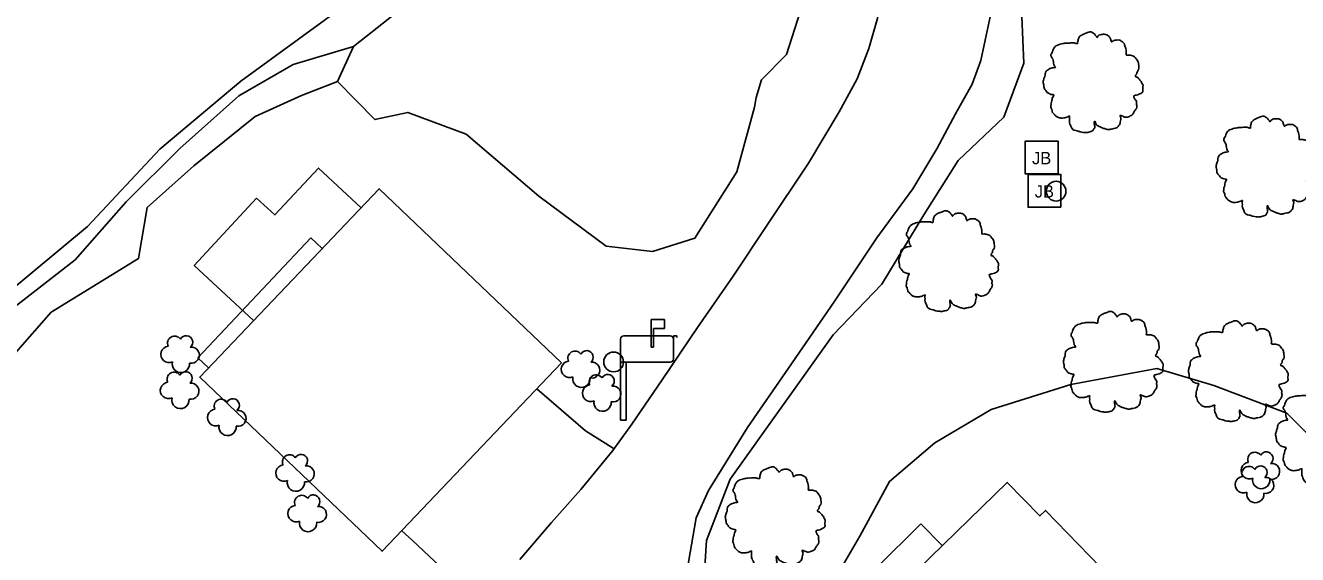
# Model space of a CAD drawing. Extents: x 2160437 to 2172832, y 205694 to 212444.
# Drawn here: x 2171419 to 2171612.9, y 207958.3 to 208038.8 of the extents above; entities that cross this region are included whole.
import ezdxf

# ---------------------------------------------------------------- set-up
doc = ezdxf.new("R2010")
doc.units = 0
for name, color, linetype in [('Default', 7, 'Continuous'), ('RD_EX_Bldg', 7, 'Continuous'), ('RD_EX_BldgApp', 7, 'Continuous'), ('RD_EX_ConcPad', 7, 'Continuous'), ('RD_EX_DR_Inlet', 7, 'Continuous'), ('RD_EX_Driveway', 7, 'Continuous'), ('RD_EX_H2O', 7, 'Continuous'), ('RD_EX_Road', 7, 'Continuous'), ('RD_EX_Road_Post', 7, 'Continuous'), ('RD_EX_VEG', 7, 'Continuous'), ('RD_EX_VEG_ShrubLine', 7, 'Continuous'), ('RD_EX_VEG_TreeLine', 7, 'Continuous')]:
    doc.layers.add(name, color=color, linetype=linetype)

# ---------------------------------------------------------------- blocks, each defined once
blk = doc.blocks.new('POST')
at = {"layer": 'Default'}
for start, end in [(90, 270), (270, 90)]:
    blk.add_arc((0, 0), 0.0417, start, end, dxfattribs=at)
blk = doc.blocks.new('T2')
at = {"layer": 'RD_EX_VEG'}
for points in [[(0.05, 7.21), (-0.25, 7.24), (-0.57, 7.14), (-0.82, 7.04), (-1.05, 6.96), (-1.27, 6.86), (-1.57, 6.69), (-1.8, 6.49), (-1.92, 6.24), (-1.97, 6.01), (-2.02, 5.74), (-2.02, 5.56), (-2.15, 5.54), (-2.3, 5.56), (-2.55, 5.64), (-2.8, 5.64), (-3.05, 5.64), (-3.4, 5.61), (-3.75, 5.61), (-4.02, 5.56), (-4.35, 5.51), (-4.72, 5.39), (-5.07, 5.26), (-5.37, 5.01), (-5.62, 4.54), (-5.75, 4.19), (-5.9, 3.94), (-5.75, 3.49), (-5.57, 3.14), (-5.55, 2.94), (-5.47, 2.52), (-5.37, 2.29), (-5.25, 2.09), (-5.32, 2.07), (-5.7, 2.02), (-6, 1.92), (-6.42, 1.69), (-6.64, 1.47), (-6.74, 1.14), (-6.77, 0.79), (-6.87, 0.59), (-6.94, 0.32), (-6.97, 0.24), (-7.02, -0.08), (-6.92, -0.53), (-6.89, -0.88), (-6.77, -1.11), (-6.62, -1.28), (-6.44, -1.53), (-6.05, -1.76), (-5.72, -1.86), (-5.52, -1.88), (-5.7, -2.38), (-5.75, -2.73), (-5.87, -3.13), (-5.87, -3.21), (-5.92, -3.68), (-5.77, -4.01), (-5.7, -4.38), (-5.52, -4.61), (-5.25, -4.91), (-4.92, -5.13), (-4.42, -5.26), (-4.02, -5.23), (-3.45, -5.06), (-3.2, -4.98), (-3.22, -5.16), (-3.2, -5.53), (-3.2, -5.96), (-3.05, -6.28), (-2.95, -6.56), (-2.8, -6.81), (-2.47, -7.03), (-2.07, -7.11), (-1.65, -7.26), (-1.2, -7.33), (-0.7, -7.36), (-0.1, -7.21), (0.18, -7.08), (0.28, -6.91), (0.48, -6.53), (0.43, -6.31), (0.45, -5.71), (0.55, -5.88), (0.73, -6.23), (1.23, -6.53), (1.63, -6.71), (2.1, -6.86), (2.4, -6.93), (2.88, -6.86), (3.25, -6.78), (3.63, -6.66), (3.93, -6.38), (4.1, -6.11), (4.15, -5.83), (4.23, -5.46), (4.28, -5.28)], [(4.28, -5.28), (4.2, -5.11), (4.15, -4.86), (4.23, -4.88), (4.4, -4.93), (4.68, -5.06), (4.9, -5.13), (5.23, -5.11), (5.5, -5.01), (5.95, -4.73), (6.22, -4.26), (6.5, -3.86), (6.57, -3.53), (6.52, -3.31), (6.5, -2.81), (6.3, -2.56), (6.25, -2.43), (6.15, -2.03), (6.22, -1.98), (6.5, -1.93), (6.87, -1.81), (7.15, -1.68), (7.37, -1.51), (7.45, -1.28), (7.42, -0.88), (7.47, -0.48), (7.4, -0.33), (7.3, -0.18), (7.22, 0.02), (7.07, 0.17), (6.97, 0.32), (6.87, 0.42), (6.75, 0.57), (6.57, 0.69), (6.42, 0.74), (6.37, 0.89), (6.52, 1.09), (6.57, 1.19), (6.6, 1.42), (6.82, 1.77), (6.87, 2.17), (6.82, 2.59), (6.77, 2.87), (6.62, 3.14), (6.42, 3.39), (6.3, 3.56), (6.12, 3.69), (5.8, 3.81), (5.55, 3.86), (5.2, 3.86), (5, 3.91), (5.03, 3.96), (5.03, 4.11), (5.03, 4.39), (4.95, 4.84), (4.8, 5.34), (4.8, 5.36), (4.7, 5.61), (4.48, 5.81), (4.3, 5.91), (4.1, 6.04), (3.85, 6.06), (3.55, 6.06), (3.28, 6.01), (3.08, 5.91), (2.9, 5.79), (2.83, 5.94), (2.73, 6.24), (2.68, 6.39), (2.53, 6.56), (2.3, 6.76), (1.85, 6.89), (1.23, 6.81), (0.93, 6.61), (0.78, 6.44), (0.73, 6.56), (0.53, 6.76), (0.43, 6.94), (0.25, 7.06), (0.1, 7.16), (0, 7.21)]]:
    blk.add_spline(points, degree=3, dxfattribs=at)

msp = doc.modelspace()

# ---------------------------------------------------------------- linework, layer by layer
at = {"layer": 'RD_EX_Bldg'}
for points in [[(2171500.71, 207987.46), (2171473.38, 207958.8), (2171445.58, 207985.31), (2171472.91, 208013.97)], [(2171591.24, 207947.76), (2171559.24, 207916.62), (2171537.49, 207938.96), (2171568.64, 207969.28), (2171573.6, 207964.18), (2171574.45, 207965.01)]]:
    msp.add_lwpolyline(points, close=True, dxfattribs=at)
at = {"layer": 'RD_EX_BldgApp'}
for p, q in [((2171514.35, 207994.06), (2171516.41, 207994.06)), ((2171514.35, 207989.87), (2171514.35, 207994.06)), ((2171516.41, 207994.06), (2171516.41, 207992.71)), ((2171509.71, 207987.58), (2171509.71, 207991.08)), ((2171510.21, 207991.58), (2171517.28, 207991.58)), ((2171516.41, 207992.71), (2171514.73, 207992.71)), ((2171514.73, 207992.71), (2171514.73, 207989.87)), ((2171517.78, 207991.08), (2171517.78, 207991.58)), ((2171517.78, 207991.58), (2171518.28, 207991.58)), ((2171517.78, 207991.08), (2171517.78, 207988.08)), ((2171518.28, 207991.58), (2171518.28, 207991.33)), ((2171514.73, 207989.87), (2171514.35, 207989.87)), ((2171509.71, 207987.58), (2171509.71, 207978.76)), ((2171517.28, 207987.58), (2171509.71, 207987.58)), ((2171510.55, 207987.58), (2171510.55, 207978.76)), ((2171509.71, 207978.76), (2171510.55, 207978.76))]:
    msp.add_line(p, q, dxfattribs=at)
for points in [[(2171462.52, 208006.53), (2171445.31, 207988.22), (2171446.92, 207986.71)], [(2171464.26, 208004.9), (2171462.52, 208006.53)], [(2171555.48, 207962.96), (2171548.61, 207956.2), (2171551.84, 207952.93)], [(2171558.74, 207959.65), (2171555.48, 207962.96)]]:
    msp.add_lwpolyline(points, dxfattribs=at)
for centre, start, end in [((2171510.21, 207991.08), 90, 180), ((2171517.28, 207991.08), 360, 90), ((2171517.28, 207988.08), 270, 0)]:
    msp.add_arc(centre, 0.5, start, end, dxfattribs=at)
at = {"layer": 'RD_EX_ConcPad'}
for points in [[(2171470.17, 208011.09), (2171463.66, 208017.13), (2171457.03, 208009.99), (2171454.26, 208012.56)], [(2171454.26, 208012.56), (2171444.76, 208002.32), (2171453.8, 207993.93)]]:
    msp.add_lwpolyline(points, dxfattribs=at)
at = {"layer": 'RD_EX_DR_Inlet'}
for p, q in [((2171576.38, 208016.23), (2171576.38, 208021.23)), ((2171576.8, 208011.16), (2171576.8, 208016.16))]:
    msp.add_line(p, q, dxfattribs=at)
for points in [[(2171576.38, 208016.23), (2171576.38, 208021.23), (2171571.38, 208021.23), (2171571.38, 208016.23)], [(2171576.8, 208011.16), (2171576.8, 208016.16), (2171571.8, 208016.16), (2171571.8, 208011.16)]]:
    msp.add_lwpolyline(points, close=True, dxfattribs=at)
at = {"layer": 'RD_EX_Driveway'}
for points in [[(2171508.71, 207974.39), (2171504.38, 207977.12), (2171496.97, 207983.54)], [(2171488.79, 207949.7), (2171486.49, 207952.47), (2171478.01, 207960.43), (2171476.36, 207961.93)]]:
    msp.add_lwpolyline(points, dxfattribs=at)
at = {"layer": 'RD_EX_H2O'}
msp.add_lwpolyline([(2171410.68, 207993.47), (2171428.5, 208008.24), (2171439.53, 208020), (2171451.85, 208030.35), (2171469.4, 208043.2), (2171482.14, 208051.23), (2171491.07, 208059.1), (2171500.21, 208070.51), (2171506.6, 208079.31), (2171515.3, 208091.53), (2171523.08, 208102.45)], dxfattribs=at)
at = {"layer": 'RD_EX_Road'}
for points in [[(2171548.93, 208040.11), (2171547.52, 208035.32), (2171545.74, 208030.73), (2171543.02, 208025.71), (2171538.37, 208017.9), (2171531.98, 208008.39), (2171526.88, 208000.7), (2171521.44, 207992.87), (2171516.03, 207984.88), (2171511.44, 207978.14), (2171508.52, 207974.12), (2171503.68, 207968.21), (2171499.21, 207963.2), (2171494.37, 207957.57)], [(2171519.58, 207954.48), (2171521.21, 207963.88), (2171523.11, 207968.06), (2171529.03, 207977.66), (2171535.28, 207986.68), (2171542.27, 207996.75), (2171548.76, 208006.52), (2171554.23, 208013.98), (2171557.88, 208020.08), (2171560.76, 208025.39), (2171563.26, 208029.88), (2171564.61, 208033.52), (2171565.26, 208036.61), (2171566.18, 208040.88)]]:
    msp.add_lwpolyline(points, dxfattribs=at)
at = {"layer": 'RD_EX_VEG'}
for centre, radius, start, end in [((2171441.75, 207990.47), 1.08, 34.9763, 204.756), ((2171443.52, 207990.62), 0.995, 308.7626, 152.0467), ((2171440.91, 207988.76), 1.26, 96.4518, 294.734), ((2171444.31, 207988.64), 1.22, 256.5667, 98.1046), ((2171502.77, 207988.2), 1.08, 34.9763, 204.756), ((2171504.54, 207988.35), 0.995, 308.7626, 152.0467), ((2171442.72, 207987.32), 1.32, 166.8827, 5.7589), ((2171501.93, 207986.49), 1.26, 96.4518, 294.734), ((2171505.33, 207986.37), 1.22, 256.5667, 98.1046), ((2171441.68, 207984.99), 1.08, 34.9763, 204.756), ((2171443.45, 207985.14), 0.995, 308.7626, 152.0467), ((2171503.74, 207985.05), 1.32, 166.8827, 5.7589), ((2171505.99, 207984.57), 1.08, 34.9763, 204.756), ((2171507.76, 207984.72), 0.995, 308.7626, 152.0467), ((2171440.84, 207983.28), 1.26, 96.4518, 294.734), ((2171444.24, 207983.16), 1.22, 256.5667, 98.1046), ((2171505.15, 207982.86), 1.26, 96.4518, 294.734), ((2171508.55, 207982.74), 1.22, 256.5667, 98.1046), ((2171442.65, 207981.84), 1.32, 166.8827, 5.7589), ((2171448.86, 207980.87), 1.08, 34.9763, 204.756), ((2171450.63, 207981.02), 0.995, 308.7626, 152.0467), ((2171506.96, 207981.42), 1.32, 166.8827, 5.7589), ((2171448.02, 207979.16), 1.26, 96.4518, 294.734), ((2171451.42, 207979.04), 1.22, 256.5667, 98.1046), ((2171449.83, 207977.72), 1.32, 166.8827, 5.7589), ((2171459.26, 207972.41), 1.08, 34.9763, 204.756), ((2171461.03, 207972.56), 0.995, 308.7626, 152.0467), ((2171606.36, 207972.79), 1.08, 34.9763, 204.756), ((2171608.13, 207972.94), 0.995, 308.7626, 152.0467), ((2171458.42, 207970.7), 1.26, 96.4518, 294.734), ((2171461.82, 207970.58), 1.22, 256.5667, 98.1046), ((2171605.52, 207971.08), 1.26, 96.4518, 294.734), ((2171605.46, 207970.64), 1.08, 34.9763, 204.756), ((2171607.23, 207970.8), 0.995, 308.7626, 152.0467), ((2171608.92, 207970.96), 1.22, 256.5667, 98.1046), ((2171604.62, 207968.94), 1.26, 96.4518, 294.734), ((2171607.33, 207969.64), 1.32, 166.8827, 5.7589), ((2171608.03, 207968.82), 1.22, 256.5667, 98.1046), ((2171460.23, 207969.26), 1.32, 166.8827, 5.7589), ((2171606.43, 207967.5), 1.32, 166.8827, 5.7589), ((2171460.28, 207964.53), 1.26, 96.4518, 294.734), ((2171461.12, 207966.24), 1.08, 34.9763, 204.756), ((2171462.89, 207966.39), 0.995, 308.7626, 152.0467), ((2171463.68, 207964.41), 1.22, 256.5667, 98.1046), ((2171462.09, 207963.09), 1.32, 166.8827, 5.7589)]:
    msp.add_arc(centre, radius, start, end, dxfattribs=at)
at = {"layer": 'RD_EX_VEG_ShrubLine'}
for points in [[(2171620.24, 207970.78), (2171611.24, 207979.82), (2171600.11, 207984.03), (2171591.4, 207986.61), (2171578.33, 207984.16), (2171566.17, 207980.37), (2171557.62, 207975.32), (2171550.71, 207969.42), (2171546.17, 207961.1), (2171540.47, 207951.37), (2171535.66, 207944.7), (2171530.85, 207939.57), (2171525.11, 207942.62), (2171521.83, 207945.05), (2171522.79, 207960.43), (2171526.39, 207969.8), (2171542.11, 207991.75), (2171549.54, 207999.46), (2171555.92, 208009.99), (2171561.17, 208018.29), (2171568.1, 208024.9), (2171571.15, 208033.09), (2171570.68, 208043.82)], [(2171469.03, 208035.61), (2171459.81, 208032.87), (2171451.54, 208028.1), (2171442.54, 208020.09), (2171434.38, 208012.01), (2171426.58, 208003.15), (2171417.91, 207996.42), (2171411.11, 207991.85), (2171404.07, 207983.1), (2171395.51, 207972.49)], [(2171404.14, 207973.73), (2171411.1, 207982.41), (2171417.5, 207989.01), (2171422.95, 207995.18), (2171436.25, 208003.34), (2171437.6, 208011.14), (2171444.69, 208017.47), (2171454.01, 208024.97), (2171461.07, 208028.2), (2171466.59, 208030.3)]]:
    msp.add_lwpolyline(points, dxfattribs=at)
at = {"layer": 'RD_EX_VEG_TreeLine'}
msp.add_lwpolyline([(2171537.07, 208040.93), (2171535, 208034.43), (2171531.18, 208030.57), (2171530.36, 208027.89), (2171530.11, 208026.39), (2171527.43, 208016.58), (2171521.04, 208006.46), (2171514.59, 208004.43), (2171507.51, 208005.23), (2171497.23, 208012.83), (2171486.18, 208022.3), (2171477.28, 208025.59), (2171472.29, 208024.51), (2171466.59, 208030.3), (2171469.03, 208035.61), (2171483.68, 208047.24)], dxfattribs=at)

# ---------------------------------------------------------------- block references
at = {"layer": 'RD_EX_Road_Post', "xscale": 36, "yscale": 36}
for p in [(2171576.08, 208013.61), (2171508.65, 207987.62)]:
    msp.add_blockref('POST', p, dxfattribs=at)
at = {"layer": 'RD_EX_VEG', "xscale": 1.0499999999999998, "yscale": 1.0499999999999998}
for p in [(2171581.48, 208030.26), (2171607.82, 208017.41), (2171559.46, 208003.04), (2171584.55, 207987.71), (2171603.6, 207986.29), (2171616.89, 207976.59), (2171533.04, 207964.06)]:
    msp.add_blockref('T2', p, dxfattribs=at)

# ---------------------------------------------------------------- texts
at = {"layer": 'RD_EX_DR_Inlet'}
for p in [(2171572.41, 208017.71), (2171572.83, 208012.64)]:
    msp.add_text('JB', height=1.875, dxfattribs=at).set_placement(p)

doc.saveas('drawing.dxf')
